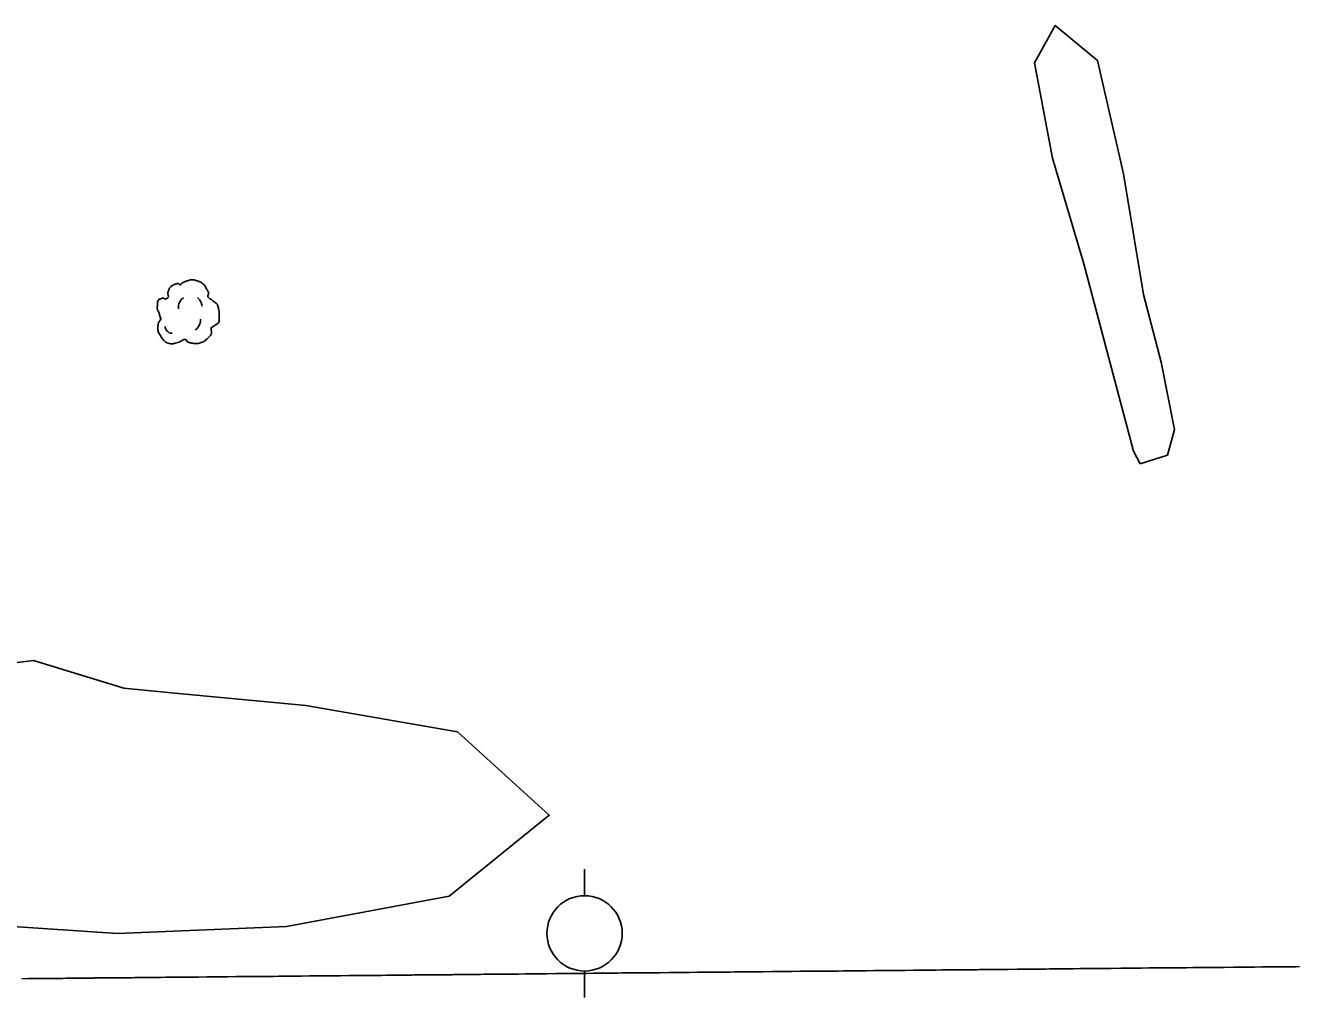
# Model space of a CAD drawing. Extents: x 2145380 to 2157287, y 139568 to 149130.
# Drawn here: x 2148700.1 to 2148835, y 143199.2 to 143302.5 of the extents above; entities that cross this region are included whole.
import ezdxf

# ---------------------------------------------------------------- set-up
doc = ezdxf.new("R2010")
doc.units = 0
for name, color, linetype in [('PR_PREVIOUSLY CONSTRUCTED', 7, 'Continuous'), ('TOPO_Power Pole', 7, 'Continuous'), ('TOPO_Tree', 7, 'Continuous'), ('TOPO_Tree Line', 7, 'Continuous')]:
    doc.layers.add(name, color=color, linetype=linetype)

# ---------------------------------------------------------------- blocks, each defined once
blk = doc.blocks.new('TREE')
at = {"layer": 'TOPO_Tree'}
for points in [[(-3.49, 17.6), (-3.07, 18.27), (-2.58, 18.8), (-1.9, 19.19), (-1.05, 19.68), (-0.19, 19.96), (0.74, 20.24), (1.62, 20.51), (2.51, 20.82), (3.39, 20.77), (4.1, 20.73), (4.8, 20.47), (5.51, 20.24), (6.43, 19.95), (7.32, 19.73), (8.15, 19.19), (9.36, 18.4), (10.02, 17.21), (10.8, 16.01), (11.24, 15.33), (11.58, 14.62), (11.86, 13.89), (12.17, 13.08), (11.37, 12.02), (11.86, 11.25), (12, 11.03), (12.18, 10.86), (12.39, 10.72), (12.91, 10.35), (13.45, 10.02), (13.97, 9.66), (14.7, 9.16), (15.41, 8.68), (16.09, 8.07), (16.7, 7.53), (16.93, 6.73), (17.15, 5.95), (17.59, 4.38), (17.71, 2.77), (17.68, 1.19), (17.65, -0.25), (17.83, -2.22), (16.62, -3.04), (15.47, -3.83), (14.31, -4.58), (13.16, -5.35)], [(-14.07, -0.4), (-14.17, 0.5), (-14.37, 1.38), (-14.6, 2.25), (-14.84, 3.17), (-15.47, 3.96), (-15.66, 4.9), (-15.8, 5.59), (-15.71, 6.31), (-15.66, 7.01), (-15.6, 7.91), (-15.72, 8.8), (-15.13, 9.66), (-14.62, 10.42), (-13.76, 10.49), (-13.02, 10.72), (-12.18, 10.98), (-11.06, 10), (-10.37, 10.72), (-9.4, 11.74), (-10.29, 13.28), (-9.84, 14.42), (-9.56, 15.15), (-9.32, 15.89), (-8.78, 16.54), (-8.18, 17.26), (-7.5, 17.68), (-6.67, 18.13), (-6.14, 18.41), (-5.61, 18.61), (-5.08, 18.66), (-4.55, 18.71), (-4.02, 18.54), (-3.49, 18.13)], [(-4.21, 5.09), (-4.46, 6.09), (-4.3, 7.21), (-3.84, 8.21), (-3.33, 9.34), (-2.71, 10.27), (-1.64, 10.97)], [(5.89, 11.15), (6.5, 10.68), (6.96, 10.17), (7.36, 9.5), (7.93, 8.56), (8.31, 7.6), (8.46, 6.56)], [(13.16, -5.34), (13.25, -5.81), (13.36, -6.28), (13.45, -6.75), (13.76, -8.52), (12.24, -10.03), (10.8, -11.51), (9.98, -12.34), (9.13, -12.77), (8.15, -13.1), (5.97, -13.83), (3.32, -13.56), (1.27, -13.1), (0.49, -12.92), (-0.06, -11.44), (-0.84, -11.51), (-2.04, -11.61), (-3.28, -12.78), (-4.55, -13.1), (-6.06, -13.47), (-7.77, -14.03), (-9.31, -13.62), (-11.36, -13.09), (-12.84, -11.41), (-14.07, -9.39), (-15.32, -7.35), (-15.61, -5.13), (-15.13, -3.04), (-14.87, -1.89), (-13.91, -0.75), (-13.54, 0.13)], [(-11.38, -4.46), (-11.47, -5.41), (-11.03, -6.32), (-10.09, -7.22), (-9.3, -7.97), (-8.49, -8.26), (-7.7, -8.14)], [(4.79, -6.29), (5.71, -5.66), (6.3, -4.92), (6.81, -3.91), (7.36, -2.81), (7.63, -1.7), (7.54, -0.6)]]:
    blk.add_open_spline(points, degree=3, dxfattribs=at)
blk = doc.blocks.new('POWPOL')
at = {"layer": 'TOPO_Power Pole'}
for p, q in [((0, 10.16), (0, 17.34)), ((0, -10.16), (0, -17.34))]:
    blk.add_line(p, q, dxfattribs=at)
blk.add_circle((0, 0), 10.16, dxfattribs=at)

msp = doc.modelspace()

# ---------------------------------------------------------------- linework, layer by layer
at = {"layer": 'PR_PREVIOUSLY CONSTRUCTED'}
msp.add_lwpolyline([(2148699.7, 143201.24), (2148700.41, 143201.25), (2148700.79, 143201.25), (2148701.41, 143201.26), (2148701.88, 143201.26), (2148702.41, 143201.27), (2148702.97, 143201.27), (2148703.41, 143201.28), (2148704.06, 143201.28), (2148704.41, 143201.29), (2148705.15, 143201.29), (2148705.41, 143201.3), (2148706.24, 143201.3), (2148706.41, 143201.3), (2148707.34, 143201.31), (2148707.41, 143201.32), (2148708.41, 143201.32), (2148708.43, 143201.32), (2148709.41, 143201.33), (2148709.52, 143201.33), (2148710.41, 143201.34), (2148710.61, 143201.35), (2148711.41, 143201.35), (2148711.7, 143201.36), (2148712.41, 143201.36), (2148712.79, 143201.37), (2148713.41, 143201.37), (2148713.88, 143201.38), (2148714.41, 143201.38), (2148714.97, 143201.39), (2148715.41, 143201.39), (2148716.06, 143201.4), (2148716.41, 143201.4), (2148717.15, 143201.41), (2148717.41, 143201.41), (2148718.24, 143201.42), (2148718.41, 143201.42), (2148719.33, 143201.43), (2148719.41, 143201.43), (2148720.41, 143201.44), (2148720.43, 143201.44), (2148721.41, 143201.45), (2148721.52, 143201.45), (2148722.41, 143201.46), (2148722.61, 143201.46), (2148723.41, 143201.47), (2148723.7, 143201.47), (2148724.41, 143201.48), (2148724.79, 143201.48), (2148725.41, 143201.49), (2148725.88, 143201.49), (2148726.41, 143201.49), (2148726.97, 143201.5), (2148727.41, 143201.5), (2148728.06, 143201.51), (2148728.41, 143201.51), (2148729.15, 143201.52), (2148729.41, 143201.52), (2148730.24, 143201.53), (2148730.41, 143201.53), (2148731.33, 143201.54), (2148731.41, 143201.54), (2148732.41, 143201.55), (2148732.43, 143201.55), (2148733.41, 143201.56), (2148733.52, 143201.56), (2148734.41, 143201.57), (2148734.61, 143201.57), (2148735.41, 143201.58), (2148735.7, 143201.58), (2148736.41, 143201.59), (2148736.79, 143201.59), (2148737.41, 143201.6), (2148737.88, 143201.6), (2148738.41, 143201.61), (2148738.97, 143201.61), (2148739.41, 143201.62), (2148740.06, 143201.62), (2148740.41, 143201.63), (2148741.15, 143201.63), (2148741.41, 143201.64), (2148742.24, 143201.64), (2148742.41, 143201.65), (2148743.33, 143201.65), (2148743.41, 143201.66), (2148744.41, 143201.67), (2148744.42, 143201.67), (2148744.96, 143201.67), (2148744.97, 143201.67), (2148745.41, 143201.67), (2148745.52, 143201.68), (2148746.41, 143201.68), (2148746.61, 143201.69), (2148747.41, 143201.69), (2148747.7, 143201.7), (2148748.41, 143201.7), (2148748.79, 143201.71), (2148749.41, 143201.71), (2148749.88, 143201.72), (2148750.41, 143201.72), (2148750.97, 143201.73), (2148751.41, 143201.73), (2148752.06, 143201.74), (2148752.41, 143201.74), (2148753.15, 143201.75), (2148753.41, 143201.75), (2148754.24, 143201.76), (2148754.41, 143201.76), (2148755.33, 143201.77), (2148755.41, 143201.77), (2148756.41, 143201.78), (2148756.42, 143201.78), (2148757.41, 143201.79), (2148757.52, 143201.79), (2148758.41, 143201.8), (2148758.61, 143201.8), (2148759.41, 143201.81), (2148759.7, 143201.81), (2148760.41, 143201.82), (2148760.79, 143201.82), (2148761.41, 143201.83), (2148761.88, 143201.83), (2148762.41, 143201.84), (2148762.97, 143201.84), (2148763.41, 143201.85), (2148763.74, 143201.85), (2148763.74, 143201.85), (2148763.75, 143201.85), (2148763.76, 143201.85), (2148764.06, 143201.85), (2148764.41, 143201.85), (2148765.15, 143201.86), (2148765.41, 143201.86), (2148766.24, 143201.87), (2148766.41, 143201.87), (2148767.33, 143201.88), (2148767.41, 143201.88), (2148768.41, 143201.89), (2148768.42, 143201.89), (2148769.41, 143201.9), (2148769.51, 143201.9), (2148770.41, 143201.91), (2148770.61, 143201.91), (2148771.41, 143201.92), (2148771.7, 143201.92), (2148772.41, 143201.93), (2148772.79, 143201.93), (2148773.41, 143201.94), (2148773.88, 143201.94), (2148774.41, 143201.95), (2148774.97, 143201.95), (2148775.41, 143201.96), (2148776.06, 143201.97), (2148776.41, 143201.97), (2148777.15, 143201.98), (2148777.41, 143201.98), (2148778.24, 143201.99), (2148778.41, 143201.99), (2148779.33, 143202), (2148779.41, 143202), (2148780.4, 143202.01), (2148780.42, 143202.01), (2148781.4, 143202.02), (2148781.51, 143202.02), (2148782.4, 143202.03), (2148782.6, 143202.03), (2148783.4, 143202.04), (2148783.7, 143202.04), (2148784.4, 143202.05), (2148784.79, 143202.05), (2148785.4, 143202.05), (2148785.88, 143202.06), (2148786.4, 143202.06), (2148786.97, 143202.07), (2148787.4, 143202.07), (2148788.06, 143202.08), (2148788.4, 143202.08), (2148789.15, 143202.09), (2148789.4, 143202.09), (2148790.24, 143202.1), (2148790.4, 143202.1), (2148791.33, 143202.11), (2148791.4, 143202.11), (2148792.4, 143202.12), (2148792.42, 143202.12), (2148793.4, 143202.13), (2148793.51, 143202.13), (2148794.4, 143202.14), (2148794.6, 143202.14), (2148795.4, 143202.15), (2148795.7, 143202.15), (2148796.4, 143202.16), (2148796.79, 143202.16), (2148797.4, 143202.17), (2148797.88, 143202.17), (2148798.4, 143202.18), (2148798.97, 143202.18), (2148799.4, 143202.19), (2148800.06, 143202.19), (2148800.4, 143202.2), (2148801.15, 143202.2), (2148801.4, 143202.21), (2148802.24, 143202.21), (2148802.4, 143202.21), (2148803.33, 143202.22), (2148803.4, 143202.22), (2148804.4, 143202.23), (2148804.42, 143202.23), (2148805.4, 143202.24), (2148805.51, 143202.24), (2148806.4, 143202.25), (2148806.6, 143202.26), (2148807.4, 143202.26), (2148807.69, 143202.27), (2148808.4, 143202.27), (2148808.79, 143202.28), (2148809.4, 143202.28), (2148809.88, 143202.29), (2148810.4, 143202.29), (2148810.97, 143202.3), (2148811.4, 143202.3), (2148812.06, 143202.31), (2148812.4, 143202.31), (2148813.15, 143202.32), (2148813.4, 143202.32), (2148814.24, 143202.33), (2148814.4, 143202.33), (2148815.33, 143202.34), (2148815.4, 143202.34), (2148816.4, 143202.35), (2148816.42, 143202.35), (2148817.4, 143202.36), (2148817.51, 143202.36), (2148818.4, 143202.37), (2148818.6, 143202.37), (2148819.4, 143202.38), (2148819.69, 143202.38), (2148820.4, 143202.39), (2148820.78, 143202.39), (2148821.4, 143202.4), (2148821.88, 143202.4), (2148822.4, 143202.4), (2148822.97, 143202.41), (2148823.4, 143202.41), (2148824.06, 143202.42), (2148824.4, 143202.42), (2148825.15, 143202.43), (2148825.4, 143202.43), (2148826.24, 143202.44), (2148826.4, 143202.44), (2148827.33, 143202.45), (2148827.4, 143202.45), (2148828.4, 143202.46), (2148828.42, 143202.46), (2148829.4, 143202.47), (2148829.51, 143202.47), (2148830.4, 143202.48), (2148830.6, 143202.48), (2148831.4, 143202.49), (2148831.69, 143202.49), (2148832.4, 143202.5), (2148832.78, 143202.5), (2148833.4, 143202.51), (2148833.88, 143202.51), (2148834.4, 143202.52), (2148834.97, 143202.52), (2148835.4, 143202.53)], dxfattribs=at)
at = {"layer": 'TOPO_Tree Line'}
for points in [[(2148818.46, 143255.92), (2148821.36, 143256.86), (2148822.1, 143259.57), (2148820.71, 143266.72), (2148818.82, 143273.91), (2148816.71, 143286.75), (2148813.95, 143298.76), (2148809.45, 143302.5), (2148807.25, 143298.52), (2148809.14, 143288.4), (2148812.47, 143277.17), (2148817.76, 143257.29), (2148818.46, 143255.92)], [(2148710.52, 143232.12), (2148700.94, 143235.04), (2148695.97, 143234.44), (2148686.53, 143230.41), (2148685.56, 143216.9), (2148695.02, 143207.05), (2148709.86, 143206.05), (2148727.79, 143206.78), (2148745.06, 143210), (2148755.71, 143218.61), (2148745.97, 143227.48), (2148729.87, 143230.25), (2148715.21, 143231.66), (2148710.52, 143232.12)]]:
    msp.add_lwpolyline(points, dxfattribs=at)

# ---------------------------------------------------------------- block references
at = {"layer": 'TOPO_Power Pole', "xscale": 0.39370000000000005, "yscale": 0.3937000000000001}
msp.add_blockref('POWPOL', (2148759.46, 143206.06), dxfattribs=at)
at = {"layer": 'TOPO_Tree', "xscale": 0.19685000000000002, "yscale": 0.19685000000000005}
msp.add_blockref('TREE', (2148717.17, 143271.4), dxfattribs=at)

doc.saveas('drawing.dxf')
